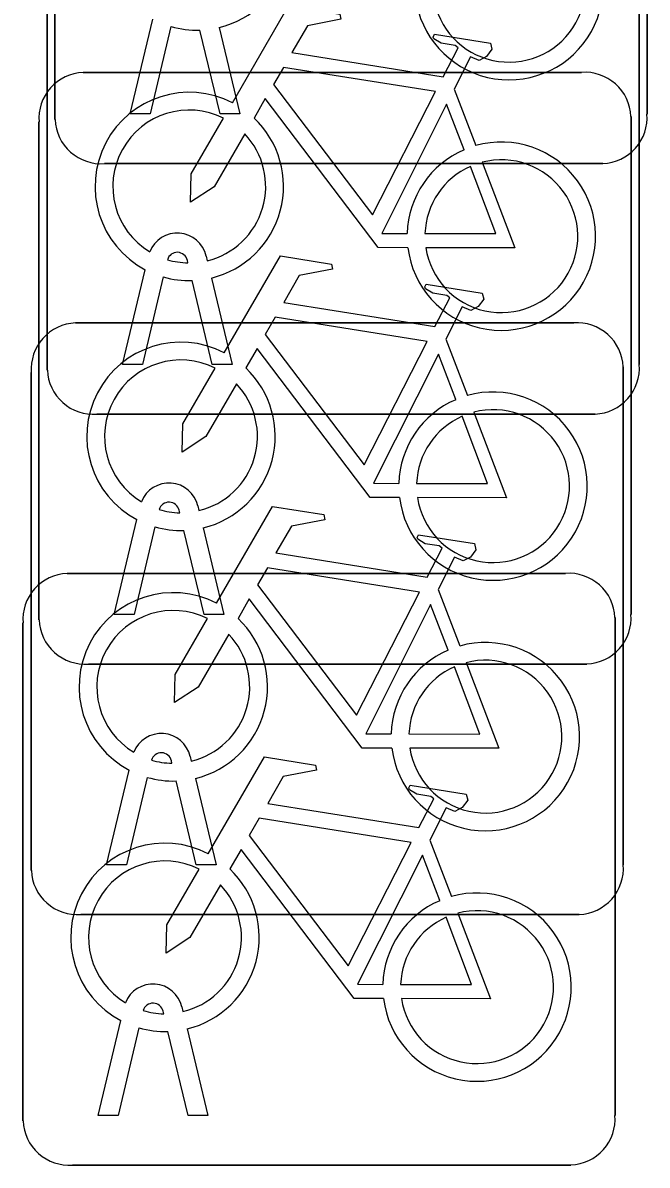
# Model space of a CAD drawing. Extents: x 160888 to 161385, y 386490 to 386908.
# Drawn here: x 161054.353 to 161055.407, y 386677.91 to 386679.839 of the extents above; entities that cross this region are included whole.
import ezdxf

# ---------------------------------------------------------------- set-up
doc = ezdxf.new("R2010")
doc.units = 0
doc.layers.add('IMGEO_Fietsenrek', color=7, linetype='Continuous')

msp = doc.modelspace()

# ---------------------------------------------------------------- linework, layer by layer
at = {"layer": 'IMGEO_Fietsenrek'}
for p, q in [((161054.4075, 386679.6759), (161054.4075, 386680.5168)), ((161054.4075, 386680.5168), (161054.4075, 386679.6759)), ((161055.4065, 386680.5261), (161055.4065, 386679.6852)), ((161055.4065, 386679.6852), (161055.4065, 386680.5261)), ((161054.3945, 386679.2529), (161054.3945, 386680.0938)), ((161054.3945, 386680.0938), (161054.3945, 386679.2529)), ((161055.3935, 386680.1031), (161055.3935, 386679.2622)), ((161055.3935, 386679.2622), (161055.3935, 386680.1031)), ((161054.5345, 386679.6853), (161054.5728, 386679.8453)), ((161054.6032, 386679.8331), (161054.5679, 386679.6853)), ((161054.686, 386679.6853), (161054.6521, 386679.827)), ((161054.6844, 386679.8313), (161054.7194, 386679.6853)), ((161054.4549, 386679.7555), (161055.2958, 386679.7555)), ((161055.2958, 386679.7555), (161054.4549, 386679.7555)), ((161055.0812, 386679.7272), (161055.1175, 386679.632)), ((161054.5679, 386679.6853), (161054.5345, 386679.6853)), ((161054.7194, 386679.6853), (161054.686, 386679.6853)), ((161054.3805, 386678.8309), (161054.3805, 386679.6718)), ((161054.3805, 386679.6718), (161054.3805, 386678.8309)), ((161055.3795, 386679.6811), (161055.3795, 386678.8402)), ((161055.3795, 386678.8402), (161055.3795, 386679.6811)), ((161055.3321, 386679.6015), (161054.4912, 386679.6015)), ((161054.4912, 386679.6015), (161055.3321, 386679.6015)), ((161054.6319, 386679.4339), (161054.6309, 386679.4382)), ((161054.6626, 386679.4454), (161054.6644, 386679.4375)), ((161054.5215, 386679.2623), (161054.5598, 386679.4223)), ((161054.5902, 386679.4101), (161054.5549, 386679.2623)), ((161054.673, 386679.2623), (161054.6391, 386679.404)), ((161054.6714, 386679.4083), (161054.7064, 386679.2623)), ((161054.4419, 386679.3325), (161055.2828, 386679.3325)), ((161055.2828, 386679.3325), (161054.4419, 386679.3325)), ((161055.0672, 386679.3052), (161055.1035, 386679.21)), ((161054.5549, 386679.2623), (161054.5215, 386679.2623)), ((161054.7064, 386679.2623), (161054.673, 386679.2623)), ((161054.3675, 386678.4079), (161054.3675, 386679.2488)), ((161054.3675, 386679.2488), (161054.3675, 386678.4079)), ((161055.3665, 386679.2581), (161055.3665, 386678.4172)), ((161055.3665, 386678.4172), (161055.3665, 386679.2581)), ((161055.3191, 386679.1785), (161054.4782, 386679.1785)), ((161054.4782, 386679.1785), (161055.3191, 386679.1785)), ((161054.6179, 386679.0119), (161054.6169, 386679.0162)), ((161054.6486, 386679.0234), (161054.6504, 386679.0155)), ((161054.5075, 386678.8403), (161054.5458, 386679.0003)), ((161054.5762, 386678.9881), (161054.5409, 386678.8403)), ((161054.659, 386678.8403), (161054.6251, 386678.982)), ((161054.6574, 386678.9863), (161054.6924, 386678.8403)), ((161054.4279, 386678.9095), (161055.2688, 386678.9095)), ((161055.2688, 386678.9095), (161054.4279, 386678.9095)), ((161055.0542, 386678.8822), (161055.0905, 386678.787)), ((161054.5409, 386678.8403), (161054.5075, 386678.8403)), ((161054.6924, 386678.8403), (161054.659, 386678.8403)), ((161054.3535, 386677.9849), (161054.3535, 386678.8258)), ((161054.3535, 386678.8258), (161054.3535, 386677.9849)), ((161055.3525, 386678.8351), (161055.3525, 386677.9942)), ((161055.3525, 386677.9942), (161055.3525, 386678.8351)), ((161055.3051, 386678.7565), (161054.4642, 386678.7565)), ((161054.4642, 386678.7565), (161055.3051, 386678.7565)), ((161054.6049, 386678.5889), (161054.6039, 386678.5932)), ((161054.6356, 386678.6004), (161054.6374, 386678.5925)), ((161054.4945, 386678.4173), (161054.5328, 386678.5773)), ((161054.5632, 386678.5651), (161054.5279, 386678.4173)), ((161054.646, 386678.4173), (161054.6121, 386678.559)), ((161054.6444, 386678.5633), (161054.6794, 386678.4173)), ((161055.0402, 386678.4592), (161055.0765, 386678.364)), ((161054.5279, 386678.4173), (161054.4945, 386678.4173)), ((161054.6794, 386678.4173), (161054.646, 386678.4173)), ((161055.2921, 386678.3335), (161054.4512, 386678.3335)), ((161054.4512, 386678.3335), (161055.2921, 386678.3335)), ((161054.5909, 386678.1659), (161054.5899, 386678.1702)), ((161054.6216, 386678.1774), (161054.6234, 386678.1695)), ((161054.4805, 386677.9943), (161054.5188, 386678.1543)), ((161054.5492, 386678.1421), (161054.5139, 386677.9943)), ((161054.632, 386677.9943), (161054.5981, 386678.136)), ((161054.6304, 386678.1403), (161054.6654, 386677.9943)), ((161054.5139, 386677.9943), (161054.4805, 386677.9943)), ((161054.6654, 386677.9943), (161054.632, 386677.9943)), ((161055.2781, 386677.9105), (161054.4372, 386677.9105)), ((161054.4372, 386677.9105), (161055.2781, 386677.9105))]:
    msp.add_line(p, q, dxfattribs=at)
for points in [[(161054.7071, 386679.7042), (161054.8018, 386679.8677), (161054.888, 386679.8539), (161054.8897, 386679.8452), (161054.8336, 386679.8343), (161054.8074, 386679.789), (161055.0626, 386679.7482)], [(161055.0626, 386679.7482), (161055.0876, 386679.797), (161055.0825, 386679.801), (161055.0593, 386679.8047), (161055.0466, 386679.8122), (161055.0456, 386679.8153), (161055.0478, 386679.8199), (161055.1426, 386679.8048), (161055.1449, 386679.7945), (161055.1355, 386679.7821), (161055.1231, 386679.7757), (161055.1086, 386679.7819), (161055.0812, 386679.7272)], [(161055.0497, 386679.723), (161054.7929, 386679.764), (161054.7762, 386679.7352), (161054.9432, 386679.5149), (161055.0497, 386679.723)], [(161055.0028, 386679.4595), (161054.9531, 386679.4596), (161054.7624, 386679.7113), (161054.7434, 386679.6785)], [(161055.0977, 386679.625), (161055.0684, 386679.7018), (161054.959, 386679.4837), (161055.0017, 386679.4836)], [(161054.7278, 386679.6517), (161054.6762, 386679.5625), (161054.6363, 386679.5365), (161054.6375, 386679.584), (161054.692, 386679.6782)], [(161055.0317, 386679.4835), (161055.1516, 386679.4833), (161055.1084, 386679.5969)], [(161055.1282, 386679.6038), (161055.1832, 386679.4592), (161055.0331, 386679.4595)], [(161054.6931, 386679.2822), (161054.7878, 386679.4457), (161054.874, 386679.4319), (161054.8757, 386679.4232), (161054.8196, 386679.4123), (161054.7934, 386679.367), (161055.0486, 386679.3262)], [(161055.0486, 386679.3262), (161055.0736, 386679.375), (161055.0685, 386679.379), (161055.0453, 386679.3827), (161055.0326, 386679.3902), (161055.0316, 386679.3933), (161055.0338, 386679.3979), (161055.1286, 386679.3828), (161055.1309, 386679.3725), (161055.1215, 386679.3601), (161055.1091, 386679.3537), (161055.0946, 386679.3599), (161055.0672, 386679.3052)], [(161055.0357, 386679.301), (161054.7789, 386679.342), (161054.7622, 386679.3132), (161054.9292, 386679.0929), (161055.0357, 386679.301)], [(161054.9888, 386679.0375), (161054.9391, 386679.0376), (161054.7484, 386679.2893), (161054.7294, 386679.2565)], [(161055.0837, 386679.203), (161055.0544, 386679.2798), (161054.945, 386679.0617), (161054.9877, 386679.0616)], [(161054.7138, 386679.2297), (161054.6622, 386679.1405), (161054.6223, 386679.1145), (161054.6235, 386679.162), (161054.678, 386679.2562)], [(161055.0177, 386679.0615), (161055.1376, 386679.0613), (161055.0944, 386679.1749)], [(161055.1142, 386679.1818), (161055.1692, 386679.0372), (161055.0191, 386679.0375)], [(161054.6801, 386678.8592), (161054.7748, 386679.0227), (161054.861, 386679.0089), (161054.8627, 386679.0002), (161054.8066, 386678.9893), (161054.7804, 386678.944), (161055.0356, 386678.9032)], [(161055.0356, 386678.9032), (161055.0606, 386678.952), (161055.0555, 386678.956), (161055.0323, 386678.9597), (161055.0196, 386678.9672), (161055.0186, 386678.9703), (161055.0208, 386678.9749), (161055.1156, 386678.9598), (161055.1179, 386678.9495), (161055.1085, 386678.9371), (161055.0961, 386678.9307), (161055.0816, 386678.9369), (161055.0542, 386678.8822)], [(161055.0227, 386678.878), (161054.7659, 386678.919), (161054.7492, 386678.8902), (161054.9162, 386678.6699), (161055.0227, 386678.878)], [(161054.9758, 386678.6145), (161054.9261, 386678.6146), (161054.7354, 386678.8663), (161054.7164, 386678.8335)], [(161055.0707, 386678.78), (161055.0414, 386678.8568), (161054.932, 386678.6387), (161054.9747, 386678.6386)], [(161054.7008, 386678.8067), (161054.6492, 386678.7175), (161054.6093, 386678.6915), (161054.6105, 386678.739), (161054.665, 386678.8332)], [(161055.1012, 386678.7588), (161055.1562, 386678.6142), (161055.0061, 386678.6145)], [(161055.0047, 386678.6385), (161055.1246, 386678.6383), (161055.0814, 386678.7519)], [(161054.6661, 386678.4362), (161054.7608, 386678.5997), (161054.847, 386678.5859), (161054.8487, 386678.5772), (161054.7926, 386678.5663), (161054.7664, 386678.521), (161055.0216, 386678.4802)], [(161055.0216, 386678.4802), (161055.0466, 386678.529), (161055.0415, 386678.533), (161055.0183, 386678.5367), (161055.0056, 386678.5442), (161055.0046, 386678.5473), (161055.0068, 386678.5519), (161055.1016, 386678.5368), (161055.1039, 386678.5265), (161055.0945, 386678.5141), (161055.0821, 386678.5077), (161055.0676, 386678.5139), (161055.0402, 386678.4592)], [(161055.0087, 386678.455), (161054.7519, 386678.496), (161054.7352, 386678.4672), (161054.9022, 386678.2469), (161055.0087, 386678.455)], [(161054.9618, 386678.1915), (161054.9121, 386678.1916), (161054.7214, 386678.4433), (161054.7024, 386678.4105)], [(161055.0567, 386678.357), (161055.0274, 386678.4338), (161054.918, 386678.2157), (161054.9607, 386678.2156)], [(161054.6868, 386678.3837), (161054.6352, 386678.2945), (161054.5953, 386678.2685), (161054.5965, 386678.316), (161054.651, 386678.4102)], [(161055.0872, 386678.3358), (161055.1422, 386678.1912), (161054.9921, 386678.1915)], [(161054.9907, 386678.2155), (161055.1106, 386678.2153), (161055.0674, 386678.3289)]]:
    msp.add_lwpolyline(points, dxfattribs=at)
for centre, radius, start, end in [((161054.6471, 386679.9859), 0.159, 283.5766, 46.6042), ((161055.1737, 386679.9019), 0.159, 187.0065, 105.7708), ((161055.1737, 386679.9019), 0.129, 188.6715, 104.5883), ((161054.6471, 386679.9859), 0.159, 253.9967, 271.7867), ((161054.4582, 386679.6776), 0.0779, 92.4484, 184.2845), ((161054.4582, 386679.6776), 0.0779, 92.4484, 184.2845), ((161055.3016, 386679.6778), 0.0779, 2.4484, 94.2845), ((161055.3016, 386679.6778), 0.0779, 2.4484, 94.2845), ((161054.6341, 386679.5629), 0.159, 62.6766, 242.1369), ((161054.6341, 386679.5629), 0.129, 63.3192, 238.903), ((161055.3288, 386679.6794), 0.0779, 272.4484, 4.2845), ((161055.3288, 386679.6794), 0.0779, 272.4484, 4.2845), ((161054.4854, 386679.6792), 0.0779, 182.4484, 274.2845), ((161054.4854, 386679.6792), 0.0779, 182.4484, 274.2845), ((161054.6341, 386679.5629), 0.159, 283.5766, 46.6042), ((161054.6341, 386679.5629), 0.129, 283.6043, 43.4302), ((161055.1607, 386679.4789), 0.159, 187.0065, 105.7708), ((161055.1607, 386679.4789), 0.159, 113.3408, 178.3217), ((161055.1607, 386679.4789), 0.129, 188.6715, 104.5883), ((161055.1607, 386679.4789), 0.129, 113.923, 177.9556), ((161054.6139, 386679.4343), 0.0499, 12.8025, 158.6934), ((161054.6139, 386679.4343), 0.0174, 12.8025, 163.4502), ((161054.6341, 386679.5629), 0.129, 253.415, 269.0204), ((161054.6341, 386679.5629), 0.159, 253.9967, 271.7867), ((161054.4452, 386679.2546), 0.0779, 92.4484, 184.2845), ((161054.4452, 386679.2546), 0.0779, 92.4484, 184.2845), ((161055.2886, 386679.2548), 0.0779, 2.4484, 94.2845), ((161055.2886, 386679.2548), 0.0779, 2.4484, 94.2845), ((161054.6201, 386679.1409), 0.159, 62.6766, 242.1369), ((161054.6201, 386679.1409), 0.129, 63.3192, 238.903), ((161055.3158, 386679.2564), 0.0779, 272.4484, 4.2845), ((161055.3158, 386679.2564), 0.0779, 272.4484, 4.2845), ((161054.4724, 386679.2562), 0.0779, 182.4484, 274.2845), ((161054.4724, 386679.2562), 0.0779, 182.4484, 274.2845), ((161054.6201, 386679.1409), 0.159, 283.5766, 46.6042), ((161054.6201, 386679.1409), 0.129, 283.6043, 43.4302), ((161055.1467, 386679.0569), 0.159, 113.3408, 178.3217), ((161055.1467, 386679.0569), 0.159, 187.0065, 105.7708), ((161055.1467, 386679.0569), 0.129, 188.6715, 104.5883), ((161055.1467, 386679.0569), 0.129, 113.923, 177.9556), ((161054.5999, 386679.0123), 0.0499, 12.8025, 158.6934), ((161054.5999, 386679.0123), 0.0174, 12.8025, 163.4502), ((161054.6201, 386679.1409), 0.129, 253.415, 269.0204), ((161054.6201, 386679.1409), 0.159, 253.9967, 271.7867), ((161054.4312, 386678.8316), 0.0779, 92.4484, 184.2845), ((161054.4312, 386678.8316), 0.0779, 92.4484, 184.2845), ((161055.2746, 386678.8318), 0.0779, 2.4484, 94.2845), ((161055.2746, 386678.8318), 0.0779, 2.4484, 94.2845), ((161054.6071, 386678.7179), 0.159, 62.6766, 242.1369), ((161054.6071, 386678.7179), 0.129, 63.3192, 238.903), ((161055.3018, 386678.8344), 0.0779, 272.4484, 4.2845), ((161055.3018, 386678.8344), 0.0779, 272.4484, 4.2845), ((161054.4584, 386678.8342), 0.0779, 182.4484, 274.2845), ((161054.4584, 386678.8342), 0.0779, 182.4484, 274.2845), ((161054.6071, 386678.7179), 0.159, 283.5766, 46.6042), ((161054.6071, 386678.7179), 0.129, 283.6043, 43.4302), ((161055.1337, 386678.6339), 0.159, 113.3408, 178.3217), ((161055.1337, 386678.6339), 0.159, 187.0065, 105.7708), ((161055.1337, 386678.6339), 0.129, 188.6715, 104.5883), ((161055.1337, 386678.6339), 0.129, 113.923, 177.9556), ((161054.5869, 386678.5893), 0.0499, 12.8025, 158.6934), ((161054.5869, 386678.5893), 0.0174, 12.8025, 163.4502), ((161054.6071, 386678.7179), 0.129, 253.415, 269.0204), ((161054.6071, 386678.7179), 0.159, 253.9967, 271.7867), ((161054.5931, 386678.2949), 0.159, 62.6766, 242.1369), ((161054.5931, 386678.2949), 0.129, 63.3192, 238.903), ((161055.2888, 386678.4114), 0.0779, 272.4484, 4.2845), ((161055.2888, 386678.4114), 0.0779, 272.4484, 4.2845), ((161054.4454, 386678.4112), 0.0779, 182.4484, 274.2845), ((161054.4454, 386678.4112), 0.0779, 182.4484, 274.2845), ((161054.5931, 386678.2949), 0.159, 283.5766, 46.6042), ((161054.5931, 386678.2949), 0.129, 283.6043, 43.4302), ((161055.1197, 386678.2109), 0.159, 113.3408, 178.3217), ((161055.1197, 386678.2109), 0.159, 187.0065, 105.7708), ((161055.1197, 386678.2109), 0.129, 188.6715, 104.5883), ((161055.1197, 386678.2109), 0.129, 113.923, 177.9556), ((161054.5729, 386678.1663), 0.0499, 12.8025, 158.6934), ((161054.5729, 386678.1663), 0.0174, 12.8025, 163.4502), ((161054.5931, 386678.2949), 0.129, 253.415, 269.0204), ((161054.5931, 386678.2949), 0.159, 253.9967, 271.7867), ((161055.2748, 386677.9884), 0.0779, 272.4484, 4.2845), ((161055.2748, 386677.9884), 0.0779, 272.4484, 4.2845), ((161054.4314, 386677.9882), 0.0779, 182.4484, 274.2845), ((161054.4314, 386677.9882), 0.0779, 182.4484, 274.2845)]:
    msp.add_arc(centre, radius, start, end, dxfattribs=at)

doc.saveas('drawing.dxf')
